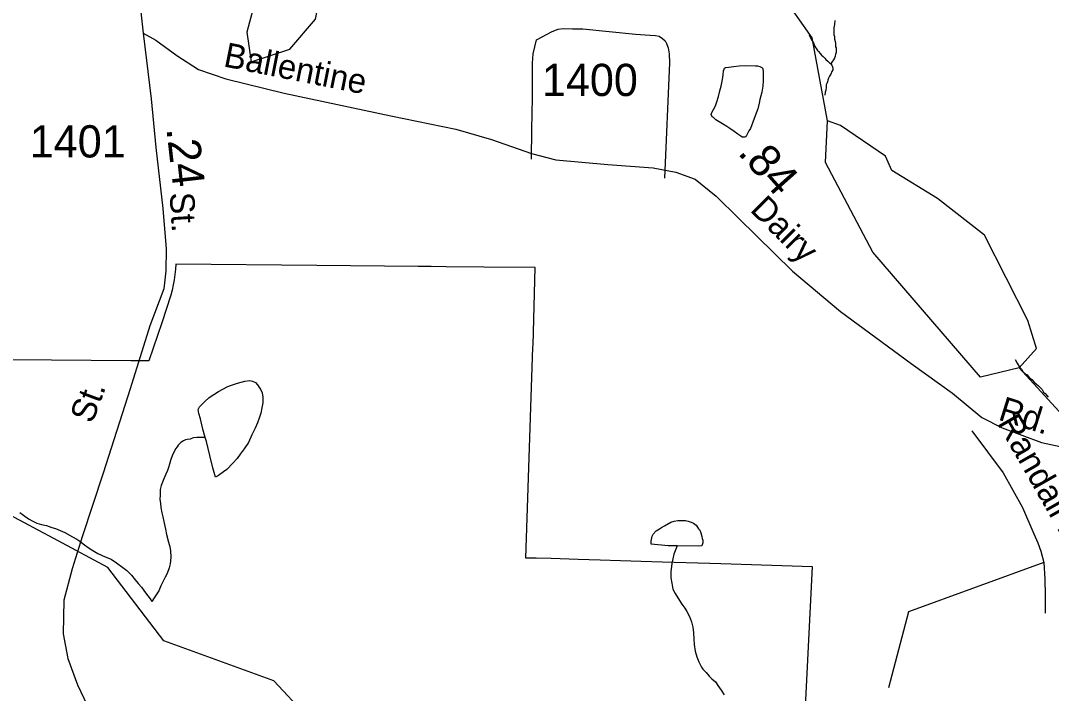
# Model space of a CAD drawing. Extents: x 2001466 to 2224147, y 644118 to 847247.
# Drawn here: x 2062288 to 2066281, y 676338 to 678946 of the extents above; entities that cross this region are included whole.
import ezdxf

# ---------------------------------------------------------------- set-up
doc = ezdxf.new("R2010")
doc.units = 0
for name, color, linetype in [('Exist Boundary Political City Limit New', 7, 'Continuous'), ('Exist Hydrographic Creek Single Shore', 7, 'Continuous'), ('Exist Hydrographic Misc Water Feature', 7, 'Continuous'), ('Exist Road Non-System Type 51', 7, 'Continuous'), ('Exist Road Non-System Type 51 Label', 7, 'Continuous'), ('Exist Road Secondary Mileage Hundredths English Label', 7, 'Continuous'), ('Exist Road Secondary Type 41 Attributed', 7, 'Continuous'), ('Exist Road Secondary Type 51 Attributed', 7, 'Continuous'), ('Exist Road Secondary Type 51 Label', 7, 'Continuous'), ('Exist Road Secondary Type 51 Number Label', 7, 'Continuous'), ('Map Preparation Boundary City Limit Buffer Line', 7, 'Continuous')]:
    doc.layers.add(name, color=color, linetype=linetype)

msp = doc.modelspace()

# ---------------------------------------------------------------- linework, layer by layer
at = {"layer": 'Exist Boundary Political City Limit New'}
msp.add_lwpolyline([(2065327.2, 676261.1), (2065356, 676828.3), (2065000, 676839.9), (2064958, 676841.2), (2064773.2, 676847.1), (2064692.4, 676849.8), (2064612.4, 676852.3), (2064532.4, 676854.8), (2064448.2, 676857.5), (2064343.8, 676860.9), (2064285.5, 676862.8), (2064245.1, 676862.4), (2064272.4, 677679.9), (2064272.8, 677687.6), (2064280.6, 677988.7), (2064081.8, 677990.7), (2063936.1, 677992.1), (2063877.9, 677992.7), (2063827.8, 677993.2), (2063435.8, 677997.1), (2062888.4, 678002.6), (2062887.1, 677982.2), (2062885.2, 677961.9), (2062882.5, 677941.7), (2062878.9, 677921.6), (2062874.6, 677901.6), (2062869.5, 677881.9), (2062835, 677775.1), (2062784.1, 677626.7), (2062720.4, 677627.4), (2062715, 677627.5), (2062406.8, 677630), (2061762.8, 677635.2)], dxfattribs=at)
at = {"layer": 'Exist Hydrographic Creek Single Shore'}
for points in [[(2062432.6, 676929.3), (2062225.6, 677040.6), (2062133.5, 677140.8), (2062083.5, 677365), (2061866.6, 677641.7), (2061849.6, 677766.6), (2061898.6, 677959.2), (2062148.5, 678298.7), (2062147.5, 678541.4), (2062047.6, 678701), (2061605.5, 679133.2), (2061504.7, 679181.1), (2061371.6, 679190.4)], [(2064034.5, 675515.7), (2063752.4, 675638.1), (2063569.5, 675776.4), (2063469.5, 675903), (2063393.6, 676252.3), (2063268.5, 676386.1), (2062842.6, 676542.4), (2062625.5, 676825.7), (2062432.6, 676929.3)]]:
    msp.add_lwpolyline(points, dxfattribs=at)
at = {"layer": 'Exist Hydrographic Misc Water Feature'}
for points in [[(2063779.5, 679344.9), (2063704.7, 679435), (2063645.6, 679442.7), (2063462.7, 679393.9), (2063412.7, 679326.1), (2063412.7, 679267), (2063321.6, 679167.2), (2063304.6, 679075.6), (2063188.5, 678992.8), (2063163.5, 678901.4), (2063180.5, 678786.2), (2063330.6, 678835.6), (2063429.7, 678951.7), (2063446.5, 679036.7), (2063479.5, 679052.4), (2063563.6, 679034.3), (2063604.6, 678984.2), (2063663.6, 678986.3), (2063746.7, 679168.4), (2063812.5, 679209.7), (2063779.5, 679344.9)], [(2065413.6, 678557.1), (2065354.5, 678879.8), (2065237.6, 679046.2), (2065192, 679081.3)], [(2065442.7, 678946.7), (2065440.4, 678930.8), (2065438.8, 678918.5), (2065439, 678906.7), (2065438.8, 678890.5), (2065440.8, 678884.5), (2065440.8, 678874.8), (2065443.1, 678864.8), (2065444.5, 678858.9), (2065444.5, 678850.8), (2065444.7, 678844.6), (2065447, 678840.6), (2065447, 678835), (2065446.8, 678828.9), (2065447, 678822.8), (2065444.7, 678816.6), (2065443.1, 678808.8), (2065440.8, 678800.6), (2065436.9, 678794.7), (2065432.8, 678788.8), (2065431, 678784.7), (2065427.1, 678778.8)], [(2065342.8, 678890.5), (2065349, 678876.6), (2065354.7, 678868.4), (2065359, 678860.4), (2065362.9, 678848.5), (2065367, 678842.6), (2065370.7, 678836.8), (2065374.8, 678830.5), (2065378.9, 678826.6), (2065384.9, 678818.8), (2065391, 678812.6), (2065396.7, 678806.5), (2065403.1, 678800.7), (2065407.2, 678794.8), (2065415, 678788.7), (2065423, 678780.6), (2065427.1, 678778.8)], [(2065427.1, 678778.8), (2065431.2, 678772.9), (2065433, 678766.9), (2065435.1, 678760.9), (2065434.9, 678754.8), (2065431, 678748.6), (2065427.1, 678738.6), (2065421.1, 678730.6), (2065417.3, 678722.7), (2065415, 678714.9), (2065413.2, 678708.7), (2065410.9, 678702.5), (2065409, 678696.7), (2065409, 678686.6), (2065407, 678676.7), (2065405.2, 678668.5), (2065403.3, 678656.6)], [(2065143.3, 678604.4), (2065129.4, 678566.4), (2065115.8, 678528.2), (2065109.5, 678518.3), (2065103.5, 678508.2), (2065099.6, 678500.3), (2065095.5, 678496), (2065091.8, 678494.1), (2065083.6, 678494.2), (2065077.5, 678497.9), (2065065.8, 678506.2), (2065051.6, 678516.1), (2065035.9, 678528.2), (2065023.6, 678536.1), (2065007.4, 678545.9), (2064993.8, 678554), (2064981.5, 678561.9), (2064971.5, 678570), (2064967.4, 678573.8), (2064963.7, 678581.7), (2064965.3, 678590), (2064971.7, 678602), (2064979.5, 678615.8), (2064985.6, 678631.9), (2064991.4, 678651.7), (2064997.3, 678674), (2065001.6, 678692), (2065007.1, 678717.9), (2065009.2, 678735.8), (2065011, 678751.8), (2065012.9, 678758), (2065015.3, 678762.1), (2065019, 678764), (2065031.3, 678766.1), (2065049, 678767.9), (2065071.1, 678770.3), (2065097.4, 678772), (2065135.3, 678770.3), (2065142.9, 678770.3), (2065151.1, 678768.3), (2065158.9, 678764.2), (2065163, 678760.4), (2065164.8, 678746.3), (2065165.2, 678730.4), (2065165, 678712.2), (2065163, 678692.2), (2065159.5, 678668.4), (2065155.4, 678654.1), (2065151.3, 678640.1), (2065149, 678626.2), (2065143.3, 678604.4)], [(2066156.5, 677600.4), (2066006.6, 677564), (2065589.5, 678048.2), (2065405.6, 678396.4), (2065413.6, 678557.1)], [(2066022.6, 678114.9), (2065839.5, 678256.5), (2065663.5, 678364.9), (2065638.5, 678421.2), (2065463.6, 678539.6), (2065413.6, 678557.1)], [(2066156.5, 677600.4), (2066223.5, 677674.5), (2066190.5, 677783.4), (2066022.6, 678114.9)], [(2066140.9, 677632.2), (2066148.7, 677618.4), (2066157.1, 677602.2), (2066165.1, 677594.5), (2066171, 677586.3), (2066179, 677578.2), (2066187, 677572.5), (2066195, 677562.4), (2066205.3, 677554.3), (2066214.9, 677544.3), (2066230.9, 677530.5), (2066245.3, 677516.2), (2066251.2, 677506.4), (2066256.9, 677500.6), (2066263.3, 677492.4), (2066269, 677486.6)], [(2066969.6, 676132.1), (2066825.5, 676307.2), (2066717.5, 676509.6), (2066324.6, 677416.5), (2066156.5, 677600.4)], [(2063002.1, 677330.5), (2062993.9, 677362.5), (2062983.9, 677402.6), (2062978, 677422.6), (2062975.9, 677438.3), (2062980.2, 677448.6), (2063000.1, 677468.3), (2063017.7, 677484.7), (2063053.8, 677508.4), (2063088.1, 677526.7), (2063097.5, 677530.6), (2063127.6, 677540.6), (2063155.9, 677548.9), (2063175.6, 677550.8), (2063185.7, 677548.9), (2063197.8, 677542.9), (2063205.8, 677534.8), (2063213.6, 677523.1), (2063217.7, 677514.8), (2063223.8, 677502.9), (2063225.9, 677486.8), (2063226.1, 677464.9), (2063221.8, 677444.8), (2063218.1, 677424.7), (2063211.7, 677405), (2063205.8, 677386.8), (2063196.1, 677366.8), (2063184, 677340.6), (2063170.1, 677310.7), (2063154.3, 677286.7), (2063138.3, 677264.8), (2063126.2, 677248.8), (2063110, 677230.9), (2063086, 677206.6), (2063074.1, 677196.7), (2063054.4, 677182.6), (2063042.3, 677176.7), (2063032.3, 677212.8), (2063020.2, 677260.4), (2063007.9, 677314.6), (2063002.1, 677330.5)], [(2063002.1, 677330.5), (2062984.3, 677330.3), (2062970.2, 677330.5), (2062956.2, 677328.5), (2062944.1, 677324.2), (2062932.4, 677322.4), (2062926.1, 677320.5), (2062918.1, 677316.5), (2062908.2, 677310.3), (2062898, 677300.4), (2062894.1, 677294.1), (2062888.1, 677286.5), (2062882.2, 677274.4), (2062876.5, 677262.3), (2062868, 677240.5), (2062864.6, 677226.4), (2062860.3, 677214.1), (2062856.2, 677202.1), (2062850.4, 677188.4), (2062842.4, 677170.2), (2062836.7, 677156.4), (2062832.6, 677144.5), (2062828.7, 677128.4), (2062828.7, 677108.1), (2062826.4, 677090.2), (2062828.9, 677076.1), (2062830.9, 677058.3), (2062834.8, 677038.3), (2062838.5, 677022.3), (2062842.8, 677004.2), (2062848.8, 676974.5), (2062852.7, 676954.4), (2062860.9, 676924.4), (2062865.2, 676906.3), (2062868.7, 676892.4), (2062869.1, 676864.3), (2062866.8, 676840.3), (2062862.9, 676824.3), (2062854.9, 676802.4), (2062847.1, 676788.1), (2062837.1, 676768.2), (2062831.3, 676754.5), (2062823.1, 676736.2), (2062815.3, 676724.5), (2062805.3, 676708.1), (2062795.3, 676694.2)], [(2062285.1, 677039.3), (2062298.6, 677029.5), (2062318.7, 677015.1), (2062334.5, 677005.4), (2062350.7, 676997.3), (2062368.7, 676993.3), (2062387.2, 676989.3), (2062408.9, 676981.6), (2062423.1, 676977.4), (2062440.7, 676969.4), (2062459, 676961.4), (2062488.7, 676945.5), (2062504.9, 676935.8), (2062517.2, 676927.8), (2062534.8, 676913.8), (2062549, 676903.9), (2062566.8, 676891.9), (2062586.9, 676879.9), (2062615.2, 676868), (2062639, 676857.9), (2062659.1, 676843.8), (2062683.1, 676826), (2062699.3, 676814.2), (2062717.1, 676796.1), (2062731.1, 676778.1), (2062743.2, 676764.1), (2062755.3, 676750.2), (2062771.3, 676728.3), (2062789.3, 676704.4), (2062795.3, 676694.2)], [(2064830.8, 676910.1), (2064796.8, 676910), (2064730.5, 676915.9), (2064730.3, 676927.7), (2064732.8, 676941.6), (2064734.6, 676947.8), (2064738.5, 676955.7), (2064750.2, 676967.7), (2064756.4, 676971.7), (2064762.3, 676976.1), (2064770.3, 676981.7), (2064782.4, 676988), (2064806.4, 677001.8), (2064820.3, 677005.8), (2064834.3, 677008.1), (2064842.5, 677008.1), (2064852.1, 677007.9), (2064864, 677008.1), (2064874.3, 677006.1), (2064886, 677001.9), (2064894.4, 676998.2), (2064904.4, 676990.2), (2064914.5, 676976.1), (2064918.6, 676970.2), (2064922.5, 676960.3), (2064926.4, 676946.3), (2064928.6, 676938.3), (2064930.5, 676932.3), (2064930.5, 676922.1), (2064928.8, 676914.3), (2064926.4, 676910.2), (2064912.4, 676908.2), (2064830.8, 676910.1)], [(2064830.8, 676910.1), (2064818.5, 676877.9), (2064810.9, 676842.1), (2064806.8, 676809.9), (2064806.6, 676786), (2064810.5, 676765.9), (2064814.6, 676742.2), (2064823, 676725.9), (2064840.9, 676698.1), (2064848.8, 676684.3), (2064860.9, 676668.2), (2064868.7, 676656.1), (2064879, 676635.9), (2064887.2, 676616), (2064892.7, 676594.1), (2064895.2, 676572.2), (2064895.4, 676548.2), (2064897, 676528.1), (2064901.3, 676502.3), (2064907.5, 676480.3), (2064915.1, 676460.5), (2064925.3, 676440.3), (2064931.3, 676432.1), (2064943.4, 676418.5), (2064955.5, 676404.4), (2064965.3, 676394.4), (2064979.5, 676382.6), (2064989.5, 676368.5), (2065001.4, 676350.5), (2065013.7, 676332.4)]]:
    msp.add_lwpolyline(points, dxfattribs=at)
at = {"layer": 'Exist Road Non-System Type 51'}
for points in [[(2064286.9, 678871.3), (2064347.6, 678904.1), (2064369.8, 678913.6), (2064389.8, 678915.2), (2064425.8, 678914.5), (2064465.8, 678913.7)], [(2064465.8, 678913.7), (2064669.4, 678893.6), (2064727.3, 678890.4), (2064747.2, 678888), (2064761.2, 678885.7), (2064775, 678877.4), (2064784.8, 678867.2), (2064790.6, 678857.1), (2064796.3, 678841), (2064799.8, 678816.9), (2064801.1, 678782.9), (2064782, 678335.3)], [(2064267.5, 678409.7), (2064267.8, 678523.7), (2064270.3, 678647.7), (2064270.5, 678755.7), (2064271.1, 678781.6), (2064273.8, 678817.6), (2064286.9, 678871.3)], [(2065973, 677356.1), (2066094.7, 677192.6), (2066170, 677059.1), (2066213.9, 676956.2), (2066229.2, 676921.9), (2066240.6, 676889.6), (2066251.7, 676845.4)], [(2066251.7, 676845.4), (2065727.8, 676654.1), (2065649.8, 676359.6)], [(2066251.7, 676845.4), (2066256.4, 676781.3), (2066257.1, 676717.3), (2066257.7, 676649.3)]]:
    msp.add_lwpolyline(points, dxfattribs=at)
at = {"layer": 'Exist Road Secondary Type 41 Attributed'}
msp.add_lwpolyline([(2062763, 678896.9), (2062811.2, 678870.5), (2062893.2, 678810.4), (2062976.8, 678756.8), (2063082.6, 678720.4), (2063308.2, 678665.2), (2063721.6, 678577.1), (2063973.3, 678525.8), (2064112.2, 678484.8), (2064266.8, 678431.5), (2064361.5, 678407), (2064562.7, 678388.1), (2064738.6, 678375.8), (2064826.2, 678359.2), (2064901.1, 678331.6), (2064982.4, 678265.3), (2065069.2, 678180), (2065278.3, 677974.3), (2065464.5, 677818), (2065737.4, 677616.3), (2065897.6, 677501.8), (2066011.2, 677407.5), (2066090.1, 677367.2), (2066243.2, 677311.1), (2066381.2, 677281.5)], dxfattribs=at)
at = {"layer": 'Exist Road Secondary Type 51 Attributed'}
for points in [[(2062307, 681148), (2062336.2, 681088.2), (2062404.8, 680938.6), (2062453.8, 680824.9), (2062493.2, 680704.9), (2062520.8, 680564), (2062565, 680280.1), (2062616.3, 679947.8), (2062659.7, 679632.3), (2062699.9, 679382.9), (2062733.1, 679169.3), (2062763, 678896.9)], [(2062763, 678896.9), (2062793, 678643.1), (2062812, 678454.8), (2062838.8, 678217.9), (2062851.4, 678061.6), (2062850.6, 677976.3), (2062841.9, 677906.1), (2062788.3, 677763.5), (2062712.5, 677518.8), (2062606.8, 677192.3), (2062526.3, 676944.4), (2062486.9, 676820.5), (2062454.6, 676699.3), (2062452.2, 676569), (2062470.3, 676472.7), (2062508.2, 676371.2), (2062595.8, 676186.5)]]:
    msp.add_lwpolyline(points, dxfattribs=at)
at = {"layer": 'Map Preparation Boundary City Limit Buffer Line'}
msp.add_lwpolyline([(2065327.2, 676261.1), (2065356, 676828.3), (2065000, 676839.9), (2064958, 676841.2), (2064773.2, 676847.1), (2064692.4, 676849.8), (2064612.4, 676852.3), (2064532.4, 676854.8), (2064448.2, 676857.5), (2064343.8, 676860.9), (2064285.5, 676862.8), (2064245.1, 676862.4), (2064272.4, 677679.9), (2064272.8, 677687.6), (2064280.6, 677988.7), (2064081.8, 677990.7), (2063936.1, 677992.1), (2063877.9, 677992.7), (2063827.8, 677993.2), (2063435.8, 677997.1), (2062888.4, 678002.6), (2062887.1, 677982.2), (2062885.2, 677961.9), (2062882.5, 677941.7), (2062878.9, 677921.6), (2062874.6, 677901.6), (2062869.5, 677881.9), (2062835, 677775.1), (2062784.1, 677626.7), (2062720.4, 677627.4), (2062715, 677627.5), (2062406.8, 677630), (2061762.8, 677635.2)], dxfattribs=at)

# ---------------------------------------------------------------- texts
at = {"layer": 'Exist Road Non-System Type 51 Label'}
msp.add_text('Randall Farm Rd.', height=95, rotation=299.7395, dxfattribs=at).set_placement((2066069, 677386))
at = {"layer": 'Exist Road Secondary Mileage Hundredths English Label'}
for s, rotation, p in [('.24', 276.4614, (2062852.1, 678527.5)), ('.84', 311.6602, (2065063, 678431.9))]:
    msp.add_text(s, height=125, rotation=rotation, dxfattribs=at).set_placement(p)
at = {"layer": 'Exist Road Secondary Type 51 Label'}
for s, rotation, p in [('Ballentine', 348.7574, (2063070.1, 678769.1)), (' St.', 273.5961, (2062862.5, 678313.3)), ('Dairy', 314.9888, (2065110.2, 678210.1)), (' St.', 69.6353, (2062553, 677347.5)), ('Rd.', 342.5459, (2066071.6, 677399.8))]:
    msp.add_text(s, height=95, rotation=rotation, dxfattribs=at).set_placement(p)
at = {"layer": 'Exist Road Secondary Type 51 Number Label'}
for s, p in [('1400', (2064307.2, 678653.8)), ('1401', (2062322.9, 678415.6))]:
    msp.add_text(s, height=125, dxfattribs=at).set_placement(p)

doc.saveas('drawing.dxf')
